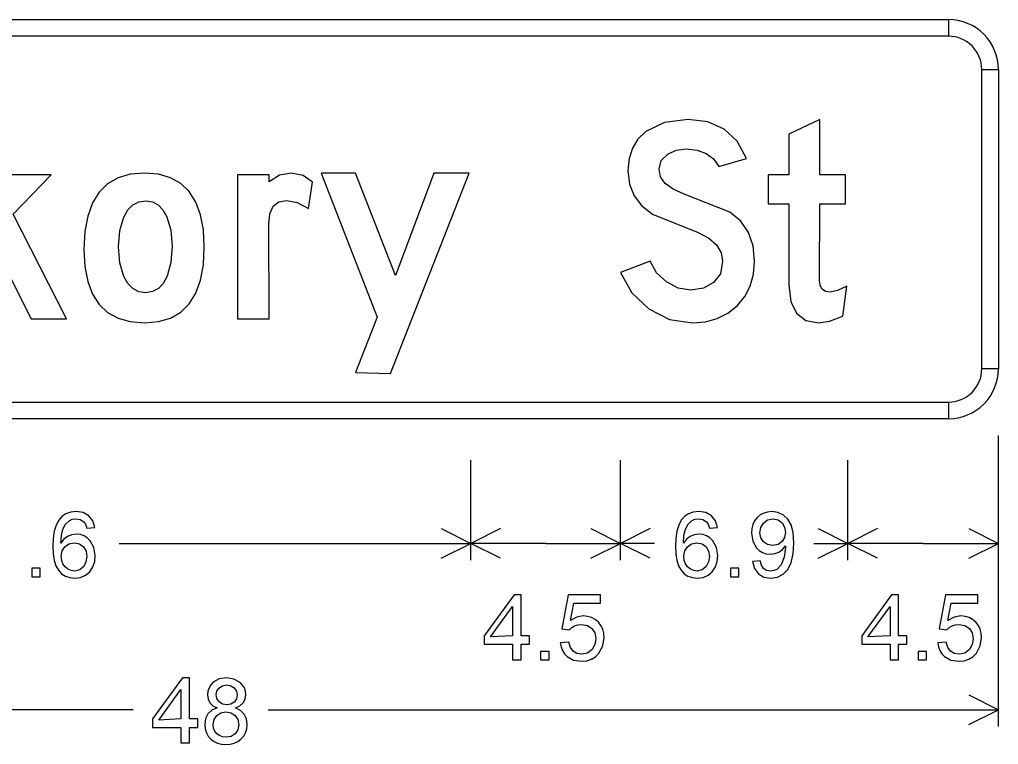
# Model space of a CAD drawing. Extents: x 1001568 to 1002149, y 1840825 to 1841423.
# Drawn here: x 1001921.795 to 1001926.703, y 1840968.334 to 1840971.966 of the extents above; entities that cross this region are included whole.
import ezdxf

# ---------------------------------------------------------------- set-up
doc = ezdxf.new("R2010")
doc.units = 0
doc.layers.add('SIGNS', color=7, linetype='Continuous')

msp = doc.modelspace()

# ---------------------------------------------------------------- linework, layer by layer
at = {"layer": 'SIGNS'}
for p, q in [((1001926.4531, 1840971.9657), (1001926.4531, 1840971.8824)), ((1001926.6198, 1840971.7157), (1001926.7031, 1840971.7157)), ((1001926.7031, 1840970.2157), (1001926.6198, 1840970.2157)), ((1001926.4531, 1840970.049), (1001926.4531, 1840969.9657)), ((1001926.7031, 1840968.424), (1001926.7031, 1840969.8824)), ((1001924.0581, 1840969.2574), (1001924.0581, 1840969.7574)), ((1001924.8081, 1840969.2574), (1001924.8081, 1840969.7574)), ((1001925.9481, 1840969.2574), (1001925.9481, 1840969.7574)), ((1001925.9481, 1840969.2574), (1001925.9481, 1840969.7574)), ((1001926.7031, 1840969.2574), (1001926.7031, 1840969.7574)), ((1001923.9091, 1840969.4152), (1001924.0581, 1840969.3407)), ((1001924.2071, 1840969.4152), (1001924.0581, 1840969.3407)), ((1001924.6591, 1840969.4152), (1001924.8081, 1840969.3407)), ((1001924.9571, 1840969.4152), (1001924.8081, 1840969.3407)), ((1001925.7991, 1840969.4152), (1001925.9481, 1840969.3407)), ((1001926.0971, 1840969.4152), (1001925.9481, 1840969.3407)), ((1001926.5541, 1840969.4152), (1001926.7031, 1840969.3407)), ((1001922.2943, 1840969.3407), (1001924.0581, 1840969.3407)), ((1001923.9091, 1840969.2662), (1001924.0581, 1840969.3407)), ((1001924.4331, 1840969.3407), (1001924.0581, 1840969.3407)), ((1001924.2071, 1840969.2662), (1001924.0581, 1840969.3407)), ((1001924.4331, 1840969.3407), (1001924.8081, 1840969.3407)), ((1001924.6591, 1840969.2662), (1001924.8081, 1840969.3407)), ((1001924.9789, 1840969.3407), (1001924.8081, 1840969.3407)), ((1001924.9571, 1840969.2662), (1001924.8081, 1840969.3407)), ((1001925.7773, 1840969.3407), (1001925.9481, 1840969.3407)), ((1001925.7991, 1840969.2662), (1001925.9481, 1840969.3407)), ((1001926.3256, 1840969.3407), (1001925.9481, 1840969.3407)), ((1001926.0971, 1840969.2662), (1001925.9481, 1840969.3407)), ((1001926.3256, 1840969.3407), (1001926.7031, 1840969.3407)), ((1001926.5541, 1840969.2662), (1001926.7031, 1840969.3407)), ((1001926.5541, 1840968.5819), (1001926.7031, 1840968.5074)), ((1001922.3649, 1840968.5074), (1001918.7031, 1840968.5074)), ((1001923.0413, 1840968.5074), (1001926.7031, 1840968.5074)), ((1001926.5541, 1840968.4329), (1001926.7031, 1840968.5074))]:
    msp.add_line(p, q, dxfattribs=at)
for points in [[(1001926.4531, 1840971.8824), (1001918.9531, 1840971.8824), (1001918.9531, 1840971.9657), (1001926.4531, 1840971.9657), (1001926.4531, 1840971.8824), (1001926.4531, 1840971.8824)], [(1001926.6198, 1840970.2157), (1001926.6198, 1840971.7157), (1001926.7031, 1840971.7157), (1001926.7031, 1840970.2157), (1001926.6198, 1840970.2157), (1001926.6198, 1840970.2157)], [(1001921.3981, 1840970.4657), (1001921.5594, 1840970.4657), (1001921.5594, 1840970.777), (1001921.6475, 1840970.871), (1001921.8533, 1840970.4657), (1001922.0312, 1840970.4657), (1001921.7631, 1840970.99), (1001921.9528, 1840971.1877), (1001921.7532, 1840971.1877), (1001921.5594, 1840970.9789), (1001921.5594, 1840971.4657), (1001921.3981, 1840971.3899)], [(1001924.8081, 1840970.6985), (1001924.8657, 1840970.5957), (1001924.9504, 1840970.5155), (1001925.0538, 1840970.4636), (1001925.169, 1840970.4465), (1001925.2339, 1840970.4517), (1001925.293, 1840970.4678), (1001925.346, 1840970.4941), (1001925.3928, 1840970.5321), (1001925.4309, 1840970.578), (1001925.4586, 1840970.6306), (1001925.4749, 1840970.6895), (1001925.4805, 1840970.755), (1001925.4727, 1840970.8323), (1001925.4496, 1840970.8989), (1001925.4108, 1840970.9551), (1001925.3571, 1840971.0009), (1001925.1266, 1840971.0909), (1001925.0719, 1840971.1152), (1001925.0328, 1840971.1448), (1001925.0094, 1840971.1783), (1001925.0018, 1840971.2172), (1001925.0129, 1840971.2601), (1001925.0472, 1840971.2935), (1001925.089, 1840971.3112), (1001925.1373, 1840971.3173), (1001925.192, 1840971.3115), (1001925.2378, 1840971.2953), (1001925.2738, 1840971.2679), (1001925.3005, 1840971.2301), (1001925.4399, 1840971.2704), (1001925.3925, 1840971.3557), (1001925.3281, 1840971.4166), (1001925.2467, 1840971.4534), (1001925.1482, 1840971.4657), (1001925.0283, 1840971.4503), (1001924.9346, 1840971.4049), (1001924.8955, 1840971.3665), (1001924.8678, 1840971.3214), (1001924.8511, 1840971.2692), (1001924.8456, 1840971.2096), (1001924.8532, 1840971.1415), (1001924.8762, 1840971.0823), (1001924.9144, 1840971.0321), (1001924.9683, 1840970.9908), (1001925.1978, 1840970.8987), (1001925.2512, 1840970.8697), (1001925.2897, 1840970.8362), (1001925.3125, 1840970.7974), (1001925.3203, 1840970.7535), (1001925.309, 1840970.6925), (1001925.2753, 1840970.6475), (1001925.2239, 1840970.6195), (1001925.1602, 1840970.6102), (1001925.0968, 1840970.6204), (1001925.038, 1840970.651), (1001924.9893, 1840970.6973), (1001924.9574, 1840970.7544)], [(1001925.5481, 1840971.0426), (1001925.653, 1840971.0426), (1001925.653, 1840970.6363), (1001925.6622, 1840970.5531), (1001925.6904, 1840970.4939), (1001925.7373, 1840970.4582), (1001925.8031, 1840970.4465), (1001925.8569, 1840970.4546), (1001925.9231, 1840970.4789), (1001925.9437, 1840970.6298), (1001925.896, 1840970.6074), (1001925.8596, 1840970.6002), (1001925.836, 1840970.6039), (1001925.8194, 1840970.6152), (1001925.8095, 1840970.6339), (1001925.8062, 1840970.6606), (1001925.807, 1840971.0426), (1001925.9357, 1840971.0426), (1001925.9357, 1840971.1877), (1001925.807, 1840971.1877), (1001925.807, 1840971.4657), (1001925.653, 1840971.3915), (1001925.653, 1840971.1877), (1001925.5481, 1840971.1877)], [(1001922.8881, 1840970.4657), (1001923.0464, 1840970.4657), (1001923.0452, 1840970.9413), (1001923.0506, 1840970.993), (1001923.0674, 1840971.0303), (1001923.0951, 1840971.0525), (1001923.1342, 1840971.0599), (1001923.1877, 1840971.0494), (1001923.2432, 1840971.0186), (1001923.264, 1840971.1504), (1001923.2167, 1840971.1847), (1001923.1591, 1840971.1964), (1001923.0981, 1840971.1855), (1001923.0464, 1840971.1532), (1001923.0464, 1840971.1877), (1001922.8881, 1840971.1877)], [(1001923.4802, 1840970.1965), (1001923.6542, 1840970.1918), (1001924.0499, 1840971.1964), (1001923.8717, 1840971.1964), (1001923.6792, 1840970.6832), (1001923.4802, 1840971.1964), (1001923.3081, 1840971.1964), (1001923.5878, 1840970.4744)], [(1001918.9531, 1840970.049), (1001926.4531, 1840970.049), (1001926.4531, 1840969.9657), (1001918.9531, 1840969.9657), (1001918.9531, 1840970.049), (1001918.9531, 1840970.049)], [(1001921.8562, 1840969.174), (1001921.8987, 1840969.174), (1001921.8987, 1840969.2166), (1001921.8562, 1840969.2166)], [(1001925.359, 1840969.174), (1001925.4016, 1840969.174), (1001925.4016, 1840969.2166), (1001925.359, 1840969.2166)], [(1001924.5065, 1840968.843), (1001924.5101, 1840968.8223), (1001924.517, 1840968.804), (1001924.527, 1840968.788), (1001924.5401, 1840968.7745), (1001924.5726, 1840968.7563), (1001924.6129, 1840968.7503), (1001924.639, 1840968.7528), (1001924.6623, 1840968.7605), (1001924.6826, 1840968.7731), (1001924.7001, 1840968.7908), (1001924.7197, 1840968.8269), (1001924.7263, 1840968.8691), (1001924.7244, 1840968.891), (1001924.719, 1840968.9112), (1001924.7099, 1840968.9294), (1001924.6973, 1840968.9458), (1001924.6812, 1840968.9596), (1001924.6633, 1840968.9694), (1001924.6432, 1840968.9752), (1001924.6213, 1840968.9772), (1001924.5886, 1840968.9713), (1001924.5574, 1840968.9541), (1001924.5734, 1840969.041), (1001924.708, 1840969.041), (1001924.708, 1840969.0836), (1001924.5454, 1840969.0836), (1001924.5137, 1840968.912), (1001924.552, 1840968.9071), (1001924.5637, 1840968.9191), (1001924.578, 1840968.9278), (1001924.5941, 1840968.9329), (1001924.6127, 1840968.9346), (1001924.6424, 1840968.9296), (1001924.6649, 1840968.9147), (1001924.679, 1840968.8919), (1001924.6838, 1840968.863), (1001924.6792, 1840968.8336), (1001924.6656, 1840968.8094), (1001924.6428, 1840968.7916), (1001924.6134, 1840968.7857), (1001924.5889, 1840968.7895), (1001924.5701, 1840968.8009), (1001924.5569, 1840968.8199), (1001924.5493, 1840968.8467)], [(1001926.399, 1840968.843), (1001926.4026, 1840968.8223), (1001926.4095, 1840968.804), (1001926.4195, 1840968.788), (1001926.4326, 1840968.7745), (1001926.4651, 1840968.7563), (1001926.5054, 1840968.7503), (1001926.5315, 1840968.7528), (1001926.5548, 1840968.7605), (1001926.5751, 1840968.7731), (1001926.5926, 1840968.7908), (1001926.6122, 1840968.8269), (1001926.6188, 1840968.8691), (1001926.6169, 1840968.891), (1001926.6115, 1840968.9112), (1001926.6024, 1840968.9294), (1001926.5898, 1840968.9458), (1001926.5737, 1840968.9596), (1001926.5558, 1840968.9694), (1001926.5357, 1840968.9752), (1001926.5138, 1840968.9772), (1001926.4811, 1840968.9713), (1001926.4499, 1840968.9541), (1001926.4659, 1840969.041), (1001926.6005, 1840969.041), (1001926.6005, 1840969.0836), (1001926.4379, 1840969.0836), (1001926.4062, 1840968.912), (1001926.4445, 1840968.9071), (1001926.4562, 1840968.9191), (1001926.4704, 1840968.9278), (1001926.4866, 1840968.9329), (1001926.5052, 1840968.9346), (1001926.5349, 1840968.9296), (1001926.5574, 1840968.9147), (1001926.5715, 1840968.8919), (1001926.5763, 1840968.863), (1001926.5717, 1840968.8336), (1001926.5581, 1840968.8094), (1001926.5353, 1840968.7916), (1001926.5059, 1840968.7857), (1001926.4814, 1840968.7895), (1001926.4626, 1840968.8009), (1001926.4494, 1840968.8199), (1001926.4418, 1840968.8467)], [(1001924.4078, 1840968.7574), (1001924.4504, 1840968.7574), (1001924.4504, 1840968.7999), (1001924.4078, 1840968.7999)], [(1001926.3003, 1840968.7574), (1001926.3429, 1840968.7574), (1001926.3429, 1840968.7999), (1001926.3003, 1840968.7999)]]:
    msp.add_lwpolyline(points, close=True, dxfattribs=at)
for points in [[(1001922.7214, 1840970.8253), (1001922.7166, 1840970.9119), (1001922.7025, 1840970.9873), (1001922.679, 1840971.051), (1001922.6463, 1840971.1035), (1001922.604, 1840971.1438), (1001922.5526, 1840971.173), (1001922.4919, 1840971.1904), (1001922.4218, 1840971.1964), (1001922.3503, 1840971.1904), (1001922.2888, 1840971.1724), (1001922.2364, 1840971.1423), (1001922.1938, 1840971.1008), (1001922.1605, 1840971.0467), (1001922.137, 1840970.9813), (1001922.1225, 1840970.9037), (1001922.1181, 1840970.8144), (1001922.1225, 1840970.7279), (1001922.137, 1840970.6532), (1001922.1605, 1840970.5897), (1001922.1938, 1840970.5383), (1001922.2364, 1840970.4978), (1001922.2888, 1840970.4692), (1001922.3503, 1840970.4523), (1001922.4218, 1840970.4465), (1001922.4919, 1840970.4523), (1001922.5526, 1840970.4698), (1001922.604, 1840970.4993), (1001922.6463, 1840970.541), (1001922.679, 1840970.594), (1001922.7025, 1840970.6592), (1001922.7166, 1840970.7361), (1001922.7214, 1840970.8253)], [(1001922.5604, 1840970.8307), (1001922.5538, 1840970.749), (1001922.5349, 1840970.6805), (1001922.5153, 1840970.6438), (1001922.4909, 1840970.618), (1001922.4615, 1840970.6024), (1001922.4276, 1840970.5973), (1001922.393, 1840970.602), (1001922.3636, 1840970.6174), (1001922.3383, 1840970.6426), (1001922.3184, 1840970.6783), (1001922.2978, 1840970.7466), (1001922.2911, 1840970.8278), (1001922.2978, 1840970.9082), (1001922.3184, 1840970.9762), (1001922.3383, 1840971.012), (1001922.3636, 1840971.0375), (1001922.393, 1840971.0527), (1001922.4276, 1840971.0582), (1001922.4609, 1840971.0531), (1001922.4897, 1840971.0377), (1001922.5141, 1840971.0122), (1001922.5339, 1840970.977), (1001922.5538, 1840970.9098), (1001922.5604, 1840970.8307)], [(1001922.1721, 1840969.4209), (1001922.1623, 1840969.4541), (1001922.1426, 1840969.4792), (1001922.1144, 1840969.4949), (1001922.0792, 1840969.5002), (1001922.0517, 1840969.4975), (1001922.0279, 1840969.4893), (1001922.0076, 1840969.4755), (1001921.9912, 1840969.4565), (1001921.9783, 1840969.4318), (1001921.9692, 1840969.4017), (1001921.9637, 1840969.3662), (1001921.9619, 1840969.3253), (1001921.9636, 1840969.288), (1001921.9689, 1840969.2559), (1001921.9776, 1840969.2286), (1001921.9899, 1840969.2065), (1001922.0056, 1840969.1891), (1001922.0248, 1840969.1768), (1001922.0476, 1840969.1694), (1001922.0738, 1840969.1669), (1001922.1013, 1840969.1705), (1001922.1257, 1840969.1811), (1001922.1466, 1840969.1992), (1001922.1624, 1840969.2237), (1001922.1717, 1840969.2507), (1001922.1747, 1840969.2797), (1001922.1682, 1840969.3205), (1001922.1491, 1840969.3545), (1001922.1345, 1840969.3685), (1001922.1183, 1840969.3787), (1001922.1, 1840969.3847), (1001922.0798, 1840969.3868), (1001922.0561, 1840969.384), (1001922.0353, 1840969.3757), (1001922.0171, 1840969.3619), (1001922.0019, 1840969.3428), (1001922.0048, 1840969.381), (1001922.0128, 1840969.4125), (1001922.0254, 1840969.4368), (1001922.0432, 1840969.4545), (1001922.059, 1840969.4622), (1001922.0768, 1840969.4648), (1001922.099, 1840969.4607), (1001922.117, 1840969.4492), (1001922.1257, 1840969.4365), (1001922.1322, 1840969.4179), (1001922.1721, 1840969.4209)], [(1001925.2938, 1840969.4209), (1001925.2839, 1840969.4541), (1001925.2642, 1840969.4792), (1001925.236, 1840969.4949), (1001925.2009, 1840969.5002), (1001925.1733, 1840969.4975), (1001925.1495, 1840969.4893), (1001925.1292, 1840969.4755), (1001925.1128, 1840969.4565), (1001925.0999, 1840969.4318), (1001925.0908, 1840969.4017), (1001925.0853, 1840969.3662), (1001925.0835, 1840969.3253), (1001925.0852, 1840969.288), (1001925.0905, 1840969.2559), (1001925.0993, 1840969.2286), (1001925.1116, 1840969.2065), (1001925.1272, 1840969.1891), (1001925.1465, 1840969.1768), (1001925.1692, 1840969.1694), (1001925.1955, 1840969.1669), (1001925.2229, 1840969.1705), (1001925.2473, 1840969.1811), (1001925.2683, 1840969.1992), (1001925.284, 1840969.2237), (1001925.2933, 1840969.2507), (1001925.2963, 1840969.2797), (1001925.2898, 1840969.3205), (1001925.2707, 1840969.3545), (1001925.2562, 1840969.3685), (1001925.2399, 1840969.3787), (1001925.2216, 1840969.3847), (1001925.2014, 1840969.3868), (1001925.1777, 1840969.384), (1001925.1569, 1840969.3757), (1001925.1387, 1840969.3619), (1001925.1236, 1840969.3428), (1001925.1264, 1840969.381), (1001925.1344, 1840969.4125), (1001925.147, 1840969.4368), (1001925.1648, 1840969.4545), (1001925.1806, 1840969.4622), (1001925.1985, 1840969.4648), (1001925.2206, 1840969.4607), (1001925.2387, 1840969.4492), (1001925.2473, 1840969.4365), (1001925.2538, 1840969.4179), (1001925.2938, 1840969.4209)], [(1001925.4708, 1840969.2496), (1001925.4807, 1840969.2146), (1001925.4996, 1840969.1885), (1001925.5269, 1840969.1723), (1001925.5617, 1840969.1669), (1001925.595, 1840969.1717), (1001925.6238, 1840969.1863), (1001925.6472, 1840969.2106), (1001925.6641, 1840969.2447), (1001925.6741, 1840969.2886), (1001925.6775, 1840969.3423), (1001925.6741, 1840969.3952), (1001925.6638, 1840969.4341), (1001925.6476, 1840969.4616), (1001925.6249, 1840969.4826), (1001925.5974, 1840969.4959), (1001925.5664, 1840969.5002), (1001925.5454, 1840969.4982), (1001925.5262, 1840969.4927), (1001925.5089, 1840969.4834), (1001925.4936, 1840969.4705), (1001925.4809, 1840969.4545), (1001925.4719, 1840969.4362), (1001925.4665, 1840969.4154), (1001925.4647, 1840969.3922), (1001925.4709, 1840969.352), (1001925.4896, 1840969.3187), (1001925.5038, 1840969.3049), (1001925.5201, 1840969.2951), (1001925.5384, 1840969.2893), (1001925.5588, 1840969.2875), (1001925.5821, 1840969.29), (1001925.6026, 1840969.2977), (1001925.62, 1840969.3103), (1001925.6347, 1840969.328), (1001925.635, 1840969.3201), (1001925.6291, 1840969.2713), (1001925.6143, 1840969.2338), (1001925.5923, 1840969.2108), (1001925.5774, 1840969.2044), (1001925.5609, 1840969.2024), (1001925.541, 1840969.2057), (1001925.5257, 1840969.2152), (1001925.5147, 1840969.2311), (1001925.5083, 1840969.2533), (1001925.4708, 1840969.2496)], [(1001925.635, 1840969.3968), (1001925.6309, 1840969.3707), (1001925.6193, 1840969.3499), (1001925.5989, 1840969.3349), (1001925.5719, 1840969.33), (1001925.5454, 1840969.3347), (1001925.5247, 1840969.3487), (1001925.5115, 1840969.3688), (1001925.5073, 1840969.3936), (1001925.5116, 1840969.42), (1001925.5244, 1840969.4424), (1001925.5458, 1840969.4593), (1001925.573, 1840969.4648), (1001925.599, 1840969.4593), (1001925.6193, 1840969.4434), (1001925.6309, 1840969.4221), (1001925.635, 1840969.3968)], [(1001922.0045, 1840969.277), (1001922.0089, 1840969.3029), (1001922.022, 1840969.3243), (1001922.0427, 1840969.3394), (1001922.0691, 1840969.3442), (1001922.0958, 1840969.3389), (1001922.1162, 1840969.3234), (1001922.1282, 1840969.3016), (1001922.1321, 1840969.2749), (1001922.1281, 1840969.2479), (1001922.1168, 1840969.2253), (1001922.0968, 1840969.2079), (1001922.0706, 1840969.2024), (1001922.0535, 1840969.2048), (1001922.0376, 1840969.2117), (1001922.0229, 1840969.2233), (1001922.0126, 1840969.2382), (1001922.0063, 1840969.2559), (1001922.0045, 1840969.277)], [(1001925.1261, 1840969.277), (1001925.1305, 1840969.3029), (1001925.1436, 1840969.3243), (1001925.1643, 1840969.3394), (1001925.1907, 1840969.3442), (1001925.2174, 1840969.3389), (1001925.2378, 1840969.3234), (1001925.2499, 1840969.3016), (1001925.2538, 1840969.2749), (1001925.2497, 1840969.2479), (1001925.2385, 1840969.2253), (1001925.2184, 1840969.2079), (1001925.1922, 1840969.2024), (1001925.1751, 1840969.2048), (1001925.1592, 1840969.2117), (1001925.1445, 1840969.2233), (1001925.1342, 1840969.2382), (1001925.128, 1840969.2559), (1001925.1261, 1840969.277)], [(1001924.2671, 1840968.7574), (1001924.3097, 1840968.7574), (1001924.3097, 1840968.8354), (1001924.3517, 1840968.8354), (1001924.3517, 1840968.8779), (1001924.3097, 1840968.8779), (1001924.3097, 1840969.0836), (1001924.2746, 1840969.0836), (1001924.1253, 1840968.8779), (1001924.1253, 1840968.8354), (1001924.2671, 1840968.8354), (1001924.2671, 1840968.7574)], [(1001926.1596, 1840968.7574), (1001926.2022, 1840968.7574), (1001926.2022, 1840968.8354), (1001926.2442, 1840968.8354), (1001926.2442, 1840968.8779), (1001926.2022, 1840968.8779), (1001926.2022, 1840969.0836), (1001926.1671, 1840969.0836), (1001926.0178, 1840968.8779), (1001926.0178, 1840968.8354), (1001926.1596, 1840968.8354), (1001926.1596, 1840968.7574)], [(1001924.2671, 1840968.8779), (1001924.156, 1840968.872), (1001924.2671, 1840969.0251), (1001924.2671, 1840968.8779)], [(1001926.1596, 1840968.8779), (1001926.0485, 1840968.872), (1001926.1596, 1840969.0251), (1001926.1596, 1840968.8779)], [(1001922.6043, 1840968.3407), (1001922.6468, 1840968.3407), (1001922.6468, 1840968.4187), (1001922.6888, 1840968.4187), (1001922.6888, 1840968.4613), (1001922.6468, 1840968.4613), (1001922.6468, 1840968.6669), (1001922.6118, 1840968.6669), (1001922.4624, 1840968.4613), (1001922.4624, 1840968.4187), (1001922.6043, 1840968.4187), (1001922.6043, 1840968.3407)], [(1001922.786, 1840968.5162), (1001922.7586, 1840968.5047), (1001922.7391, 1840968.4871), (1001922.7275, 1840968.4633), (1001922.7237, 1840968.4336), (1001922.7257, 1840968.4118), (1001922.7316, 1840968.3924), (1001922.7412, 1840968.3751), (1001922.7548, 1840968.3603), (1001922.7705, 1840968.3485), (1001922.7883, 1840968.3403), (1001922.8082, 1840968.3353), (1001922.8301, 1840968.3336), (1001922.8515, 1840968.3352), (1001922.8712, 1840968.3402), (1001922.889, 1840968.3484), (1001922.905, 1840968.3601), (1001922.9188, 1840968.3748), (1001922.9287, 1840968.3919), (1001922.9345, 1840968.411), (1001922.9365, 1840968.4324), (1001922.9326, 1840968.4616), (1001922.9216, 1840968.4853), (1001922.9034, 1840968.5035), (1001922.8778, 1840968.5162), (1001922.9003, 1840968.5271), (1001922.9164, 1840968.5417), (1001922.9261, 1840968.5599), (1001922.9294, 1840968.5816), (1001922.9275, 1840968.6), (1001922.9221, 1840968.6166), (1001922.913, 1840968.6313), (1001922.9005, 1840968.6444), (1001922.87, 1840968.6613), (1001922.8331, 1840968.6669), (1001922.7963, 1840968.6614), (1001922.7664, 1840968.6449), (1001922.7539, 1840968.6321), (1001922.745, 1840968.6176), (1001922.7397, 1840968.6011), (1001922.7379, 1840968.5827), (1001922.7409, 1840968.5602), (1001922.7499, 1840968.5417), (1001922.7648, 1840968.527), (1001922.786, 1840968.5162)], [(1001922.6043, 1840968.4613), (1001922.4931, 1840968.4554), (1001922.6043, 1840968.6084), (1001922.6043, 1840968.4613)], [(1001922.7805, 1840968.5831), (1001922.784, 1840968.601), (1001922.7946, 1840968.6162), (1001922.8123, 1840968.6277), (1001922.8337, 1840968.6315), (1001922.8545, 1840968.6276), (1001922.8717, 1840968.6165), (1001922.8831, 1840968.6002), (1001922.8868, 1840968.5809), (1001922.8829, 1840968.5612), (1001922.8715, 1840968.5457), (1001922.8546, 1840968.5355), (1001922.8341, 1840968.5322), (1001922.8123, 1840968.5357), (1001922.7951, 1840968.5466), (1001922.784, 1840968.5629), (1001922.7805, 1840968.5831)], [(1001922.7663, 1840968.4336), (1001922.7708, 1840968.4586), (1001922.7841, 1840968.479), (1001922.8041, 1840968.4924), (1001922.8291, 1840968.4967), (1001922.8547, 1840968.4919), (1001922.8755, 1840968.4783), (1001922.8893, 1840968.4577), (1001922.894, 1840968.4322), (1001922.8894, 1840968.4069), (1001922.876, 1840968.3868), (1001922.8556, 1840968.3735), (1001922.8304, 1840968.3691), (1001922.8131, 1840968.3711), (1001922.7973, 1840968.3775), (1001922.7836, 1840968.3873), (1001922.7739, 1840968.4), (1001922.7681, 1840968.4154), (1001922.7663, 1840968.4336)]]:
    msp.add_lwpolyline(points, dxfattribs=at)
for centre, radius, start, end in [((1001926.4531, 1840971.7157), 0.25, 0, 90.0002), ((1001926.4531, 1840971.7157), 0.1667, 0, 90.0002), ((1001926.4531, 1840970.2157), 0.25, 270.0001, 0.0003), ((1001926.4531, 1840970.2157), 0.1667, 270.0001, 0.0003)]:
    msp.add_arc(centre, radius, start, end, dxfattribs=at)

doc.saveas('drawing.dxf')
